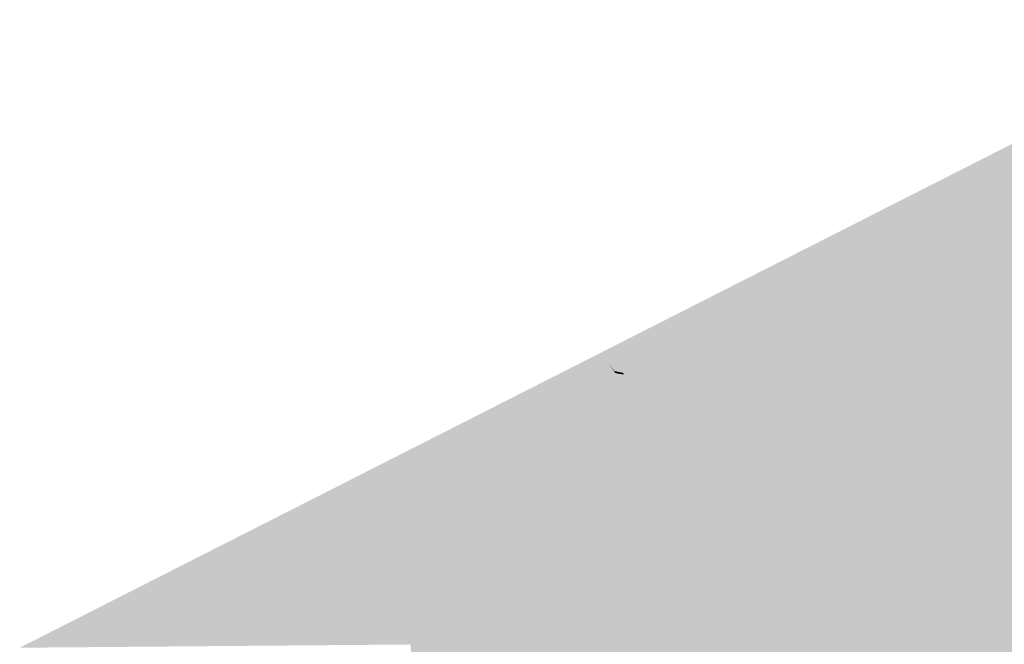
# Model space of a CAD drawing. Header units: metres. Extents: x 164696 to 183842, y 382615 to 387356.
# Tile 658 of 1056: x 182688.39 to 182691.2, y 386639.41 to 386641.19. Entities that reach past the tile are written whole.
import ezdxf

# ---------------------------------------------------------------- set-up
doc = ezdxf.new("R2010")
doc.units = ezdxf.units.M
doc.layers.add('C3D-SURFACE_TINSURFACE', color=7, linetype='Continuous')

msp = doc.modelspace()

# ---------------------------------------------------------------- linework, layer by layer
at = {"layer": 'C3D-SURFACE_TINSURFACE', "color": 11, "linetype": 'Continuous', "lineweight": -3, "true_color": 0xff8585}
for points in [[(182688.743, 386639.5823), (182690.4502, 386640.4145), (182691.9161, 386641.1926)], [(182690.3791, 386640.249), (182691.2178, 386640.3476), (182691.9161, 386641.1926)], [(182690.3791, 386640.249), (182691.9161, 386641.1926), (182690.4502, 386640.4145)], [(182691.3669, 386640.4297), (182691.1844, 386639.9692), (182691.4041, 386640.4499)], [(182691.4041, 386640.4499), (182691.1844, 386639.9692), (182691.2416, 386639.8419)], [(182691.3296, 386640.4083), (182691.1844, 386639.9692), (182691.3669, 386640.4297)], [(182691.3296, 386640.4083), (182691.2923, 386640.3881), (182691.1844, 386639.9692)], [(182691.2551, 386640.3679), (182691.1844, 386639.9692), (182691.2923, 386640.3881)], [(182690.3791, 386640.249), (182691.1805, 386640.3274), (182691.2178, 386640.3476)], [(182691.2178, 386640.3476), (182691.1805, 386640.3274), (182691.1844, 386639.9692)], [(182691.2551, 386640.3679), (182691.2178, 386640.3476), (182691.1844, 386639.9692)], [(182690.3384, 386640.2363), (182691.1432, 386640.3072), (182691.1805, 386640.3274)], [(182690.3384, 386640.2363), (182691.1805, 386640.3274), (182690.3477, 386640.2414)], [(182690.3791, 386640.249), (182690.3477, 386640.2414), (182691.1805, 386640.3274)], [(182691.1432, 386640.3072), (182691.1844, 386639.9692), (182691.1805, 386640.3274)], [(182690.3291, 386640.2313), (182691.106, 386640.2869), (182691.1432, 386640.3072)], [(182690.3291, 386640.2313), (182691.1432, 386640.3072), (182690.3384, 386640.2363)], [(182690.339, 386640.2272), (182691.106, 386640.2869), (182690.3291, 386640.2313)], [(182690.339, 386640.2272), (182691.0688, 386640.2667), (182691.106, 386640.2869)], [(182691.0688, 386640.2667), (182691.1844, 386639.9692), (182691.106, 386640.2869)], [(182691.106, 386640.2869), (182691.1844, 386639.9692), (182691.1432, 386640.3072)], [(182690.3505, 386640.2226), (182691.0688, 386640.2667), (182690.339, 386640.2272)], [(182690.3505, 386640.2226), (182691.0315, 386640.2465), (182691.0688, 386640.2667)], [(182691.0315, 386640.2465), (182691.1844, 386639.9692), (182691.0688, 386640.2667)], [(182690.3397, 386640.2167), (182690.9942, 386640.2262), (182691.0315, 386640.2465)], [(182690.3397, 386640.2167), (182691.0315, 386640.2465), (182690.3505, 386640.2226)], [(182690.9942, 386640.2262), (182691.1844, 386639.9692), (182691.0315, 386640.2465)], [(182690.2639, 386640.1956), (182690.8824, 386640.1644), (182690.2732, 386640.2006)], [(182690.2988, 386640.2052), (182690.2732, 386640.2006), (182690.8824, 386640.1644)], [(182690.3288, 386640.2108), (182690.2988, 386640.2052), (182690.9197, 386640.1847)], [(182690.2988, 386640.2052), (182690.8824, 386640.1644), (182690.9197, 386640.1847)], [(182690.3288, 386640.2108), (182690.9569, 386640.206), (182690.9942, 386640.2262)], [(182690.3288, 386640.2108), (182690.9942, 386640.2262), (182690.3397, 386640.2167)], [(182690.3288, 386640.2108), (182690.9197, 386640.1847), (182690.9569, 386640.206)], [(182690.9569, 386640.206), (182690.9197, 386640.1847), (182691.1844, 386639.9692)], [(182690.9569, 386640.206), (182691.1844, 386639.9692), (182690.9942, 386640.2262)], [(182690.0886, 386640.1776), (182690.0403, 386640.0736), (182689.9509, 386639.6565)], [(182690.0886, 386640.1776), (182689.9509, 386639.6565), (182690.1176, 386640.1224)], [(182690.088, 386640.1859), (182690.1176, 386640.1224), (182690.5843, 386640.0026)], [(182690.088, 386640.1859), (182690.5843, 386640.0026), (182690.113, 386640.1812)], [(182690.088, 386640.1859), (182690.0886, 386640.1776), (182690.1176, 386640.1224)], [(182690.1097, 386640.184), (182690.6588, 386640.0431), (182690.1114, 386640.1849)], [(182690.113, 386640.1812), (182690.6216, 386640.0228), (182690.1097, 386640.184)], [(182690.1097, 386640.184), (182690.6216, 386640.0228), (182690.6588, 386640.0431)], [(182690.1158, 386640.1852), (182690.1114, 386640.1849), (182690.6588, 386640.0431)], [(182690.113, 386640.1812), (182690.5843, 386640.0026), (182690.6216, 386640.0228)], [(182690.1158, 386640.1852), (182690.6588, 386640.0431), (182690.6961, 386640.0633)], [(182690.1158, 386640.1852), (182690.6961, 386640.0633), (182690.2387, 386640.1725)], [(182690.2144, 386640.1903), (182690.8079, 386640.124), (182690.222, 386640.1944)], [(182690.2359, 386640.1804), (182690.7706, 386640.1038), (182690.2144, 386640.1903)], [(182690.2144, 386640.1903), (182690.7706, 386640.1038), (182690.8079, 386640.124)], [(182690.2639, 386640.1956), (182690.222, 386640.1944), (182690.8079, 386640.124)], [(182690.2387, 386640.1725), (182690.7334, 386640.0835), (182690.2359, 386640.1804)], [(182690.2359, 386640.1804), (182690.7334, 386640.0835), (182690.7706, 386640.1038)], [(182690.2387, 386640.1725), (182690.6961, 386640.0633), (182690.7334, 386640.0835)], [(182690.2639, 386640.1956), (182690.8079, 386640.124), (182690.8452, 386640.1442)], [(182690.2639, 386640.1956), (182690.8452, 386640.1442), (182690.8824, 386640.1644)], [(182690.9197, 386640.1847), (182690.8824, 386640.1644), (182691.1844, 386639.9692)], [(182690.8452, 386640.1442), (182690.8079, 386640.124), (182691.1844, 386639.9692)], [(182690.8452, 386640.1442), (182691.1844, 386639.9692), (182690.8824, 386640.1644)], [(182690.1176, 386640.1224), (182689.9509, 386639.6565), (182689.9881, 386639.6767)], [(182690.1176, 386640.1224), (182689.9881, 386639.6767), (182690.1422, 386640.0662)], [(182690.1176, 386640.1224), (182690.1422, 386640.0662), (182690.5098, 386639.961)], [(182690.1176, 386640.1224), (182690.5098, 386639.961), (182690.5471, 386639.9813)], [(182690.1176, 386640.1224), (182690.5471, 386639.9813), (182690.5843, 386640.0026)], [(182691.196, 386639.9181), (182690.8079, 386640.124), (182690.7706, 386640.1038)], [(182691.196, 386639.9181), (182691.1844, 386639.9692), (182690.8079, 386640.124)], [(182690.7334, 386640.0835), (182691.196, 386639.9181), (182690.7706, 386640.1038)], [(182689.9778, 386640.03), (182689.7645, 386639.5553), (182690.0072, 386640.0774)], [(182690.0072, 386640.0774), (182689.7645, 386639.5553), (182689.8018, 386639.5756)], [(182690.0072, 386640.0774), (182689.8018, 386639.5756), (182690.0149, 386640.0815)], [(182690.0079, 386640.0466), (182690.0149, 386640.0815), (182689.8018, 386639.5756)], [(182690.0245, 386640.0446), (182689.9509, 386639.6565), (182690.0403, 386640.0736)], [(182690.1422, 386640.0662), (182689.9881, 386639.6767), (182690.0253, 386639.6969)], [(182690.0626, 386639.7172), (182690.1422, 386640.0662), (182690.0253, 386639.6969)], [(182690.0626, 386639.7172), (182690.1769, 386639.9965), (182690.1422, 386640.0662)], [(182690.1422, 386640.0662), (182690.1769, 386639.9965), (182690.4725, 386639.9408)], [(182690.1422, 386640.0662), (182690.4725, 386639.9408), (182690.5098, 386639.961)], [(182690.6961, 386640.0633), (182690.6588, 386640.0431), (182691.196, 386639.9181)], [(182690.6961, 386640.0633), (182691.196, 386639.9181), (182690.7334, 386640.0835)], [(182689.9565, 386640.0279), (182689.6527, 386639.4935), (182689.9727, 386640.0449)], [(182689.9751, 386640.038), (182689.9727, 386640.0449), (182689.6527, 386639.4935)], [(182689.9751, 386640.038), (182689.6527, 386639.4935), (182689.69, 386639.5138)], [(182689.9778, 386640.03), (182689.9751, 386640.038), (182689.69, 386639.5138)], [(182690.0079, 386640.0466), (182689.8018, 386639.5756), (182689.839, 386639.5958)], [(182690.0136, 386640.0387), (182690.0079, 386640.0466), (182689.839, 386639.5958)], [(182690.0136, 386640.0387), (182689.839, 386639.5958), (182689.8763, 386639.616)], [(182690.0136, 386640.0387), (182689.8763, 386639.616), (182689.9136, 386639.6363)], [(182690.0136, 386640.0387), (182689.9136, 386639.6363), (182690.0245, 386640.0446)], [(182690.0245, 386640.0446), (182689.9136, 386639.6363), (182689.9509, 386639.6565)], [(182690.4671, 386639.4483), (182690.6588, 386640.0431), (182690.6216, 386640.0228)], [(182690.4671, 386639.4483), (182691.2741, 386639.729), (182690.6588, 386640.0431)], [(182691.2741, 386639.729), (182691.196, 386639.9181), (182690.6588, 386640.0431)], [(182689.9276, 386640.0027), (182689.5782, 386639.4531), (182689.9471, 386640.0228)], [(182689.9471, 386640.0228), (182689.5782, 386639.4531), (182689.6155, 386639.4733)], [(182689.9471, 386640.0228), (182689.6155, 386639.4733), (182689.9565, 386640.0279)], [(182689.9565, 386640.0279), (182689.6155, 386639.4733), (182689.6527, 386639.4935)], [(182689.9778, 386640.03), (182689.69, 386639.5138), (182689.7272, 386639.534)], [(182689.9778, 386640.03), (182689.7272, 386639.534), (182689.7645, 386639.5553)], [(182690.4671, 386639.4483), (182690.6216, 386640.0228), (182690.5843, 386640.0026)], [(182688.5422, 386639.4046), (182689.5037, 386639.4126), (182689.9176, 386639.9973)], [(182689.9176, 386639.9973), (182689.5037, 386639.4126), (182689.5409, 386639.4328)], [(182689.9176, 386639.9973), (182689.5409, 386639.4328), (182689.9276, 386640.0027)], [(182689.9276, 386640.0027), (182689.5409, 386639.4328), (182689.5782, 386639.4531)], [(182690.0626, 386639.7172), (182690.0999, 386639.7374), (182690.1769, 386639.9965)], [(182690.1769, 386639.9965), (182690.0999, 386639.7374), (182690.1372, 386639.7576)], [(182690.2001, 386639.9512), (182690.1769, 386639.9965), (182690.1372, 386639.7576)], [(182690.2001, 386639.9512), (182690.398, 386639.9003), (182690.1769, 386639.9965)], [(182690.1769, 386639.9965), (182690.398, 386639.9003), (182690.4353, 386639.9206)], [(182690.1769, 386639.9965), (182690.4353, 386639.9206), (182690.4725, 386639.9408)], [(182690.4051, 386639.5583), (182690.5471, 386639.9813), (182690.5098, 386639.961)], [(182690.4051, 386639.5583), (182690.4254, 386639.5202), (182690.5471, 386639.9813)], [(182690.4254, 386639.5202), (182690.5843, 386640.0026), (182690.5471, 386639.9813)], [(182690.4254, 386639.5202), (182690.4457, 386639.4821), (182690.5843, 386640.0026)], [(182690.4457, 386639.4821), (182690.4671, 386639.4483), (182690.5843, 386640.0026)], [(182690.2001, 386639.9512), (182690.1372, 386639.7576), (182690.1744, 386639.779)], [(182690.2224, 386639.9092), (182690.2001, 386639.9512), (182690.1744, 386639.779)], [(182690.2001, 386639.9512), (182690.2224, 386639.9092), (182690.3607, 386639.8801)], [(182690.2001, 386639.9512), (182690.3607, 386639.8801), (182690.398, 386639.9003)], [(182690.3847, 386639.5963), (182690.5098, 386639.961), (182690.4725, 386639.9408)], [(182690.4051, 386639.5583), (182690.5098, 386639.961), (182690.3847, 386639.5963)], [(182691.2416, 386639.8419), (182691.1844, 386639.9692), (182691.196, 386639.9181)], [(182690.3457, 386639.6721), (182690.4353, 386639.9206), (182690.398, 386639.9003)], [(182690.3457, 386639.6721), (182690.3644, 386639.6344), (182690.4353, 386639.9206)], [(182690.3644, 386639.6344), (182690.4725, 386639.9408), (182690.4353, 386639.9206)], [(182690.3847, 386639.5963), (182690.4725, 386639.9408), (182690.3644, 386639.6344)], [(182690.2224, 386639.9092), (182690.1744, 386639.779), (182690.2117, 386639.7992)], [(182690.2448, 386639.8671), (182690.2224, 386639.9092), (182690.2117, 386639.7992)], [(182690.2224, 386639.9092), (182690.2448, 386639.8671), (182690.3234, 386639.8599)], [(182690.2224, 386639.9092), (182690.3234, 386639.8599), (182690.3607, 386639.8801)], [(182690.3257, 386639.7127), (182690.398, 386639.9003), (182690.3607, 386639.8801)], [(182690.3457, 386639.6721), (182690.398, 386639.9003), (182690.3257, 386639.7127)], [(182691.2741, 386639.729), (182691.2416, 386639.8419), (182691.196, 386639.9181)], [(182690.2448, 386639.8671), (182690.2117, 386639.7992), (182690.249, 386639.8194)], [(182690.2672, 386639.8251), (182690.2448, 386639.8671), (182690.249, 386639.8194)], [(182690.2448, 386639.8671), (182690.2672, 386639.8251), (182690.2862, 386639.8397)], [(182690.2448, 386639.8671), (182690.2862, 386639.8397), (182690.3234, 386639.8599)], [(182690.3057, 386639.7532), (182690.3607, 386639.8801), (182690.3234, 386639.8599)], [(182690.3257, 386639.7127), (182690.3607, 386639.8801), (182690.3057, 386639.7532)], [(182690.2672, 386639.8251), (182690.2857, 386639.7937), (182690.2862, 386639.8397)], [(182690.2857, 386639.7937), (182690.3234, 386639.8599), (182690.2862, 386639.8397)], [(182690.2857, 386639.7937), (182690.3057, 386639.7532), (182690.3234, 386639.8599)], [(182690.2857, 386639.7937), (182690.249, 386639.8194), (182690.2117, 386639.7992)], [(182690.2672, 386639.8251), (182690.249, 386639.8194), (182690.2857, 386639.7937)], [(182690.3257, 386639.7127), (182690.1744, 386639.779), (182690.1372, 386639.7576)], [(182690.3057, 386639.7532), (182690.2117, 386639.7992), (182690.1744, 386639.779)], [(182690.3257, 386639.7127), (182690.3057, 386639.7532), (182690.1744, 386639.779)], [(182690.2857, 386639.7937), (182690.2117, 386639.7992), (182690.3057, 386639.7532)], [(182690.3457, 386639.6721), (182690.1372, 386639.7576), (182690.0999, 386639.7374)], [(182690.3457, 386639.6721), (182690.3257, 386639.7127), (182690.1372, 386639.7576)], [(182690.3644, 386639.6344), (182690.0999, 386639.7374), (182690.0626, 386639.7172)], [(182690.3644, 386639.6344), (182690.3457, 386639.6721), (182690.0999, 386639.7374)], [(182690.4847, 386639.4137), (182691.2741, 386639.729), (182690.4671, 386639.4483)], [(182690.5024, 386639.3791), (182691.2741, 386639.729), (182690.4847, 386639.4137)], [(182690.5024, 386639.3791), (182691.2886, 386639.6832), (182691.2741, 386639.729)], [(182690.4051, 386639.5583), (182690.0253, 386639.6969), (182689.9881, 386639.6767)], [(182690.3847, 386639.5963), (182690.0626, 386639.7172), (182690.0253, 386639.6969)], [(182690.4051, 386639.5583), (182690.3847, 386639.5963), (182690.0253, 386639.6969)], [(182690.3847, 386639.5963), (182690.3644, 386639.6344), (182690.0626, 386639.7172)], [(182690.4254, 386639.5202), (182689.9881, 386639.6767), (182689.9509, 386639.6565)], [(182690.4254, 386639.5202), (182690.4051, 386639.5583), (182689.9881, 386639.6767)], [(182690.5024, 386639.3791), (182690.52, 386639.3444), (182691.2886, 386639.6832)], [(182690.5376, 386639.3098), (182691.2886, 386639.6832), (182690.52, 386639.3444)], [(182690.5551, 386639.2781), (182691.2886, 386639.6832), (182690.5376, 386639.3098)], [(182690.5551, 386639.2781), (182691.1248, 386639.0899), (182691.2886, 386639.6832)], [(182691.2886, 386639.6832), (182691.1248, 386639.0899), (182691.1621, 386639.1102)], [(182691.2886, 386639.6832), (182691.1621, 386639.1102), (182691.1976, 386639.1294)], [(182690.4457, 386639.4821), (182689.9509, 386639.6565), (182689.9136, 386639.6363)], [(182690.4254, 386639.5202), (182689.9509, 386639.6565), (182690.4457, 386639.4821)], [(182690.4847, 386639.4137), (182689.8763, 386639.616), (182689.839, 386639.5958)], [(182690.4457, 386639.4821), (182689.9136, 386639.6363), (182689.8763, 386639.616)], [(182690.4847, 386639.4137), (182690.4457, 386639.4821), (182689.8763, 386639.616)], [(182690.5024, 386639.3791), (182689.839, 386639.5958), (182689.8018, 386639.5756)], [(182690.5024, 386639.3791), (182690.4847, 386639.4137), (182689.839, 386639.5958)], [(182689.8018, 386639.5756), (182689.7645, 386639.5553), (182689.6336, 386639.2601)], [(182689.8018, 386639.5756), (182689.6336, 386639.2601), (182689.6488, 386639.2683)], [(182689.7272, 386639.534), (182689.6336, 386639.2601), (182689.7645, 386639.5553)], [(182690.52, 386639.3444), (182689.8018, 386639.5756), (182689.6488, 386639.2683)], [(182690.5024, 386639.3791), (182689.8018, 386639.5756), (182690.52, 386639.3444)], [(182689.7272, 386639.534), (182689.69, 386639.5138), (182689.5902, 386639.2029)], [(182689.7272, 386639.534), (182689.5902, 386639.2029), (182689.5982, 386639.1991)], [(182689.7272, 386639.534), (182689.5982, 386639.1991), (182689.6336, 386639.2601)], [(182689.69, 386639.5138), (182689.6527, 386639.4935), (182689.5809, 386639.2072)], [(182689.69, 386639.5138), (182689.5809, 386639.2072), (182689.5902, 386639.2029)], [(182689.6155, 386639.4733), (182689.5782, 386639.4531), (182689.5543, 386639.1834)], [(182689.6155, 386639.4733), (182689.5543, 386639.1834), (182689.5662, 386639.1899)], [(182689.6155, 386639.4733), (182689.5662, 386639.1899), (182689.5809, 386639.2072)], [(182689.6155, 386639.4733), (182689.5809, 386639.2072), (182689.6527, 386639.4935)], [(182690.4457, 386639.4821), (182690.4847, 386639.4137), (182690.4671, 386639.4483)], [(182689.5409, 386639.4328), (182689.5543, 386639.1834), (182689.5782, 386639.4531)], [(182689.5409, 386639.4328), (182689.5037, 386639.4126), (182689.5311, 386639.1627)], [(182689.5409, 386639.4328), (182689.5311, 386639.1627), (182689.5423, 386639.1688)], [(182689.5409, 386639.4328), (182689.5423, 386639.1688), (182689.5543, 386639.1834)]]:
    msp.add_solid(points, dxfattribs=at)
at = {"layer": 'C3D-SURFACE_TINSURFACE', "color": 61, "linetype": 'Continuous', "lineweight": -3, "true_color": 0xe4eb6b}
for points in [[(182690.0701, 386640.2127), (182690.4502, 386640.4145), (182688.743, 386639.5823)], [(182690.0701, 386640.2127), (182690.3791, 386640.249), (182690.4502, 386640.4145)], [(182690.0701, 386640.2127), (182690.3477, 386640.2414), (182690.3791, 386640.249)], [(182690.0701, 386640.2127), (182690.3384, 386640.2363), (182690.3477, 386640.2414)], [(182690.0701, 386640.2127), (182690.3291, 386640.2313), (182690.3384, 386640.2363)], [(182690.0701, 386640.2127), (182690.339, 386640.2272), (182690.3291, 386640.2313)], [(182690.0701, 386640.2127), (182688.3904, 386639.4034), (182688.5422, 386639.4046)], [(182690.0701, 386640.2127), (182688.743, 386639.5823), (182688.3904, 386639.4034)], [(182690.0701, 386640.2127), (182688.5422, 386639.4046), (182689.9176, 386639.9973)], [(182690.0701, 386640.2127), (182689.9176, 386639.9973), (182689.9276, 386640.0027)], [(182690.0701, 386640.2127), (182689.9276, 386640.0027), (182689.9471, 386640.0228)], [(182690.0701, 386640.2127), (182689.9471, 386640.0228), (182689.9565, 386640.0279)], [(182690.0701, 386640.2127), (182689.9565, 386640.0279), (182689.9727, 386640.0449)], [(182690.0701, 386640.2127), (182689.9727, 386640.0449), (182689.9751, 386640.038)], [(182690.0701, 386640.2127), (182689.9751, 386640.038), (182689.9778, 386640.03)], [(182690.0701, 386640.2127), (182689.9778, 386640.03), (182690.0072, 386640.0774)], [(182690.0701, 386640.2127), (182690.0072, 386640.0774), (182690.0149, 386640.0815)], [(182690.0701, 386640.2127), (182690.0149, 386640.0815), (182690.0079, 386640.0466)], [(182690.0701, 386640.2127), (182690.0079, 386640.0466), (182690.0136, 386640.0387)], [(182690.0701, 386640.2127), (182690.0136, 386640.0387), (182690.0245, 386640.0446)], [(182690.0701, 386640.2127), (182690.0245, 386640.0446), (182690.0403, 386640.0736)], [(182690.0701, 386640.2127), (182690.0403, 386640.0736), (182690.0886, 386640.1776)], [(182690.0701, 386640.2127), (182690.3505, 386640.2226), (182690.339, 386640.2272)], [(182690.0701, 386640.2127), (182690.3397, 386640.2167), (182690.3505, 386640.2226)], [(182690.0701, 386640.2127), (182690.3288, 386640.2108), (182690.3397, 386640.2167)], [(182690.0701, 386640.2127), (182690.0853, 386640.1917), (182690.1158, 386640.1852)], [(182690.0701, 386640.2127), (182690.1158, 386640.1852), (182690.2387, 386640.1725)], [(182690.0701, 386640.2127), (182690.2387, 386640.1725), (182690.2359, 386640.1804)], [(182690.0701, 386640.2127), (182690.2359, 386640.1804), (182690.2144, 386640.1903)], [(182690.0701, 386640.2127), (182690.2144, 386640.1903), (182690.222, 386640.1944)], [(182690.0701, 386640.2127), (182690.222, 386640.1944), (182690.2639, 386640.1956)], [(182690.0701, 386640.2127), (182690.2639, 386640.1956), (182690.2732, 386640.2006)], [(182690.0701, 386640.2127), (182690.2732, 386640.2006), (182690.2988, 386640.2052)], [(182690.0701, 386640.2127), (182690.2988, 386640.2052), (182690.3288, 386640.2108)], [(182690.0701, 386640.2127), (182690.0886, 386640.1776), (182690.088, 386640.1859)], [(182690.0701, 386640.2127), (182690.088, 386640.1859), (182690.0853, 386640.1917)], [(182690.0853, 386640.1917), (182690.088, 386640.1859), (182690.113, 386640.1812)], [(182690.0853, 386640.1917), (182690.113, 386640.1812), (182690.1097, 386640.184)], [(182690.0853, 386640.1917), (182690.1097, 386640.184), (182690.1114, 386640.1849)], [(182690.0853, 386640.1917), (182690.1114, 386640.1849), (182690.1158, 386640.1852)]]:
    msp.add_solid(points, dxfattribs=at)

doc.saveas('drawing.dxf')
